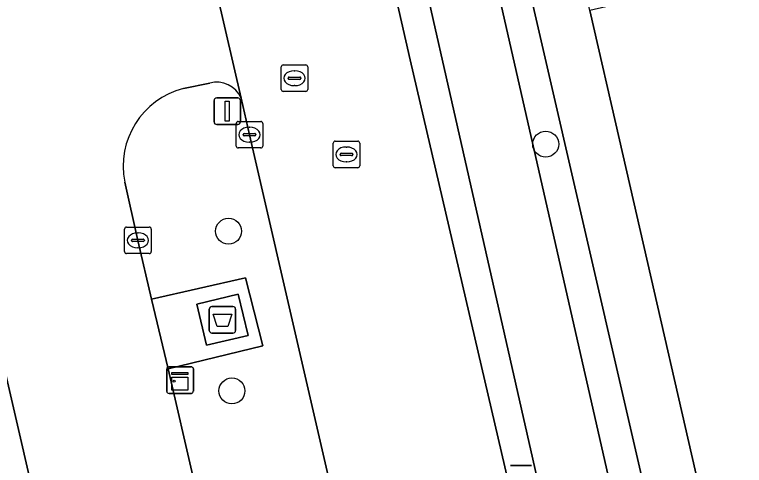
# Model space of a CAD drawing. Extents: x 156412 to 157779, y 382335 to 383768.
# Drawn here: x 156576.49 to 156603.98, y 383254.75 to 383271.73 of the extents above; entities that cross this region are included whole.
import ezdxf

# ---------------------------------------------------------------- set-up
doc = ezdxf.new("R2010")
doc.units = 0
for name, color, linetype in [('IMGEO_Afval_apart_plaats', 7, 'Continuous'), ('IMGEO_Berm_groen', 7, 'Continuous'), ('IMGEO_Boom', 7, 'Continuous'), ('IMGEO_Erf', 7, 'Continuous'), ('IMGEO_Greppel_droge_sloot', 7, 'Continuous'), ('IMGEO_Kast', 7, 'Continuous'), ('IMGEO_Kolk', 7, 'Continuous'), ('IMGEO_Lichtmast', 7, 'Continuous'), ('IMGEO_Parkeervlak_open', 7, 'Continuous'), ('IMGEO_Rijbaan_lokaal_gesloten', 7, 'Continuous'), ('IMGEO_Rijbaan_lokaal_open', 7, 'Continuous'), ('IMGEO_Rioolput', 7, 'Continuous'), ('IMGEO_Voetpad_gesloten', 7, 'Continuous'), ('IMGEO_Voetpad_open', 7, 'Continuous')]:
    doc.layers.add(name, color=color, linetype=linetype)

msp = doc.modelspace()

# ---------------------------------------------------------------- linework, layer by layer
at = {"layer": 'IMGEO_Afval_apart_plaats'}
for p, q in [((156583.827, 383259.835), (156583.827, 383260.635)), ((156583.827, 383260.635), (156583.827, 383259.835)), ((156583.927, 383260.735), (156584.717, 383260.735)), ((156584.717, 383260.735), (156583.927, 383260.735)), ((156584.817, 383260.635), (156584.817, 383259.835)), ((156584.817, 383259.835), (156584.817, 383260.635)), ((156584.717, 383259.735), (156583.927, 383259.735)), ((156583.927, 383259.735), (156584.717, 383259.735))]:
    msp.add_line(p, q, dxfattribs=at)
msp.add_lwpolyline([(156583.97, 383260.449), (156584.674, 383260.449), (156584.525, 383259.979), (156584.119, 383259.979), (156583.97, 383260.449)], dxfattribs=at)
for centre, start, end in [((156583.927, 383260.635), 90, 180), ((156583.927, 383260.635), 90, 180), ((156584.717, 383260.635), 0, 90), ((156584.717, 383260.635), 360, 90), ((156583.927, 383259.835), 180, 270), ((156583.927, 383259.835), 180, 270), ((156584.717, 383259.835), 270, 0), ((156584.717, 383259.835), 270, 0)]:
    msp.add_arc(centre, 0.1, start, end, dxfattribs=at)
at = {"layer": 'IMGEO_Berm_groen'}
for points in [[(156598.186, 383242.856), (156602.531, 383243.838), (156601.111, 383250), (156590.017, 383298.148)], [(156586.201, 383294.234), (156586.513, 383293.089), (156586.402, 383293.057), (156586.645, 383290.85), (156591.394, 383270.026), (156596.05, 383250), (156597.611, 383243.284), (156597.909, 383244.024), (156598.504, 383245.078)], [(156590.429, 383291.436), (156599.838, 383250), (156600.643, 383246.455)], [(156598.077, 383245.884), (156597.144, 383250), (156587.862, 383290.954)], [(156583.843, 383269.149), (156582.852, 383268.949)], [(156585.34, 383267.206), (156585.024, 383268.578)], [(156580.644, 383265.421), (156581.138, 383263.227), (156581.656, 383261.006), (156585.189, 383261.811), (156585.842, 383259.256), (156582.275, 383258.391), (156584.217, 383250), (156585.549, 383244.24), (156586.509, 383239.962), (156587.261, 383240.154), (156587.251, 383240.263), (156590.541, 383241.036), (156591.355, 383241.13), (156590.382, 383245.344), (156589.308, 383250), (156585.34, 383267.206)]]:
    msp.add_lwpolyline(points, dxfattribs=at)
for centre, radius, start, end in [((156584.118, 383268.21), 0.978, 22.0894, 106.3041), ((156583.607, 383266.022), 3.023, 104.4615, 191.4577)]:
    msp.add_arc(centre, radius, start, end, dxfattribs=at)
at = {"layer": 'IMGEO_Boom'}
for centre in [(156596.498, 383266.852), (156584.552, 383263.572), (156584.68, 383257.553)]:
    msp.add_circle(centre, 0.489, dxfattribs=at)
at = {"layer": 'IMGEO_Erf'}
msp.add_lwpolyline([(156624.503, 383288.765), (156621.199, 383288.001), (156616.018, 383286.802), (156607.551, 383284.84), (156604.229, 383284.07), (156603.779, 383286.014), (156598.85, 383284.873), (156601.668, 383272.703), (156598.159, 383271.89), (156599.282, 383267.009), (156603.053, 383250.509), (156603.172, 383250), (156604.575, 383243.99), (156623.906, 383248.448)], dxfattribs=at)
at = {"layer": 'IMGEO_Greppel_droge_sloot'}
for points in [[(156600.643, 383246.455), (156599.838, 383250), (156590.429, 383291.436)], [(156587.862, 383290.954), (156597.144, 383250), (156598.077, 383245.884)]]:
    msp.add_lwpolyline(points, dxfattribs=at)
at = {"layer": 'IMGEO_Kast'}
for p, q in [((156582.226, 383257.537), (156582.226, 383258.378)), ((156582.226, 383258.378), (156582.226, 383257.537)), ((156582.301, 383258.462), (156583.142, 383258.462)), ((156583.142, 383258.462), (156582.301, 383258.462)), ((156583.226, 383258.387), (156583.226, 383257.546)), ((156583.226, 383257.546), (156583.226, 383258.387)), ((156583.151, 383257.462), (156582.31, 383257.462)), ((156582.31, 383257.462), (156583.151, 383257.462))]:
    msp.add_line(p, q, dxfattribs=at)
for points in [[(156582.421, 383258.252), (156583.021, 383258.252), (156583.021, 383258.167), (156582.421, 383258.167), (156582.421, 383258.252)], [(156582.421, 383258.077), (156583.021, 383258.077), (156583.021, 383257.588), (156582.421, 383257.588), (156582.421, 383258.077)]]:
    msp.add_lwpolyline(points, dxfattribs=at)
msp.add_circle((156582.505, 383257.926), 0.0377, dxfattribs=at)
for centre, start, end in [((156582.304, 383258.384), 92.4484, 184.2845), ((156582.304, 383258.384), 92.4484, 184.2845), ((156583.148, 383258.384), 2.4484, 94.2845), ((156583.148, 383258.384), 2.4484, 94.2845), ((156583.148, 383257.54), 272.4484, 4.2845), ((156583.148, 383257.54), 272.4484, 4.2845), ((156582.304, 383257.54), 182.4484, 274.2845), ((156582.304, 383257.54), 182.4484, 274.2845)]:
    msp.add_arc(centre, 0.0779, start, end, dxfattribs=at)
at = {"layer": 'IMGEO_Kolk'}
for p, q in [((156584.839, 383266.78), (156584.839, 383267.632)), ((156584.914, 383267.706), (156585.766, 383267.706)), ((156585.327, 383267.486), (156585.352, 383267.486)), ((156585.84, 383267.632), (156585.84, 383266.78)), ((156585.098, 383267.2), (156585.098, 383267.212)), ((156585.141, 383267.249), (156585.539, 383267.249)), ((156585.582, 383267.212), (156585.582, 383267.2)), ((156585.536, 383267.163), (156585.138, 383267.163)), ((156585.35, 383266.926), (156585.325, 383266.926)), ((156585.766, 383266.706), (156584.914, 383266.706)), ((156580.638, 383262.802), (156580.638, 383263.654)), ((156580.713, 383263.728), (156581.565, 383263.728)), ((156581.639, 383263.654), (156581.639, 383262.802)), ((156581.126, 383263.508), (156581.151, 383263.508)), ((156580.897, 383263.222), (156580.897, 383263.234)), ((156581.335, 383263.185), (156580.937, 383263.185)), ((156580.94, 383263.271), (156581.338, 383263.271)), ((156581.381, 383263.234), (156581.381, 383263.222)), ((156581.149, 383262.948), (156581.124, 383262.948)), ((156581.565, 383262.728), (156580.713, 383262.728))]:
    msp.add_line(p, q, dxfattribs=at)
for points in [[(156584.839, 383266.78), (156584.839, 383267.632)], [(156584.914, 383267.706), (156585.766, 383267.706)], [(156585.84, 383267.632), (156585.84, 383266.78)], [(156585.766, 383266.706), (156584.914, 383266.706)], [(156580.638, 383262.802), (156580.638, 383263.654)], [(156580.713, 383263.728), (156581.565, 383263.728)], [(156581.639, 383263.654), (156581.639, 383262.802)], [(156581.565, 383262.728), (156580.713, 383262.728)]]:
    msp.add_lwpolyline(points, dxfattribs=at)
for centre, radius, start, end in [((156584.916, 383267.63), 0.0765, 91.552, 178.448), ((156584.916, 383267.63), 0.0765, 91.552, 178.448), ((156585.764, 383267.63), 0.0765, 1.552, 88.448), ((156585.764, 383267.63), 0.0765, 1.552, 88.448), ((156585.138, 383267.209), 0.0403, 85.8775, 175.7526), ((156585.135, 383267.199), 0.0366, 178.938, 274.7102), ((156585.539, 383267.206), 0.043, 264.8664, 352.4533), ((156585.543, 383267.211), 0.0386, 1.7309, 96.639), ((156584.916, 383266.782), 0.0765, 181.552, 268.448), ((156584.916, 383266.782), 0.0765, 181.552, 268.448), ((156585.764, 383266.782), 0.0765, 271.552, 358.448), ((156585.764, 383266.782), 0.0765, 271.552, 358.448), ((156580.715, 383263.652), 0.0765, 91.552, 178.448), ((156580.715, 383263.652), 0.0765, 91.552, 178.448), ((156581.563, 383263.652), 0.0765, 1.552, 88.448), ((156581.563, 383263.652), 0.0765, 1.552, 88.448), ((156580.937, 383263.231), 0.0403, 85.8775, 175.7526), ((156580.934, 383263.221), 0.0366, 178.938, 274.7102), ((156581.338, 383263.228), 0.043, 264.8664, 352.4533), ((156581.342, 383263.233), 0.0386, 1.7309, 96.639), ((156580.715, 383262.804), 0.0765, 181.552, 268.448), ((156580.715, 383262.804), 0.0765, 181.552, 268.448), ((156581.563, 383262.804), 0.0765, 271.552, 358.448), ((156581.563, 383262.804), 0.0765, 271.552, 358.448)]:
    msp.add_arc(centre, radius, start, end, dxfattribs=at)
for centre, major_axis, ratio, start_param, end_param in [((156585.326, 383267.206), (-0.387, 0.002), 0.722429, 4.712389, 7.853982), ((156585.351, 383267.206), (-0.39, 0.002), 0.717154, 1.570796, 4.712389), ((156581.125, 383263.228), (-0.387, 0.002), 0.722429, 4.712389, 7.853982), ((156581.15, 383263.228), (-0.39, 0.002), 0.717154, 1.570796, 4.712389)]:
    msp.add_ellipse(centre, major_axis=major_axis, ratio=ratio, start_param=start_param, end_param=end_param, dxfattribs=at)
at = {"layer": 'IMGEO_Lichtmast'}
for p, q in [((156584.108, 383268.592), (156584.898, 383268.592)), ((156584.898, 383268.592), (156584.108, 383268.592)), ((156584.008, 383267.692), (156584.008, 383268.492)), ((156584.008, 383268.492), (156584.008, 383267.692)), ((156584.998, 383268.492), (156584.998, 383267.692)), ((156584.998, 383267.692), (156584.998, 383268.492)), ((156584.898, 383267.592), (156584.108, 383267.592)), ((156584.108, 383267.592), (156584.898, 383267.592)), ((156595.174, 383254.748), (156595.964, 383254.748)), ((156595.964, 383254.748), (156595.174, 383254.748))]:
    msp.add_line(p, q, dxfattribs=at)
msp.add_lwpolyline([(156584.428, 383268.467), (156584.578, 383268.467), (156584.578, 383267.717), (156584.428, 383267.717), (156584.428, 383268.467)], dxfattribs=at)
for centre, start, end in [((156584.108, 383268.492), 90, 180), ((156584.108, 383268.492), 90, 180), ((156584.898, 383268.492), 0, 90), ((156584.898, 383268.492), 360, 90), ((156584.108, 383267.692), 180, 270), ((156584.108, 383267.692), 180, 270), ((156584.898, 383267.692), 270, 0), ((156584.898, 383267.692), 270, 0)]:
    msp.add_arc(centre, 0.1, start, end, dxfattribs=at)
at = {"layer": 'IMGEO_Parkeervlak_open'}
msp.add_lwpolyline([(156582.171, 383232.219), (156578.05, 383250), (156574.804, 383264.002), (156573.166, 383263.654), (156569.936, 383262.927), (156572.925, 383250), (156574.23, 383244.35), (156577.304, 383231.031), (156580.537, 383231.814)], close=True, dxfattribs=at)
at = {"layer": 'IMGEO_Rijbaan_lokaal_gesloten'}
for points in [[(156568.074, 383342.016), (156571.465, 383327.409), (156573.29, 383319.457), (156579.352, 383293.115), (156581.145, 383285.248), (156581.792, 383282.582), (156583.216, 383276.411), (156585.024, 383268.578), (156585.34, 383267.206), (156589.308, 383250), (156590.382, 383245.344), (156591.355, 383241.13), (156591.627, 383239.954), (156594.539, 383227.35), (156594.961, 383225.531), (156596.777, 383217.694), (156600.905, 383199.885)], [(156597.633, 383242.464), (156597.609, 383242.562), (156597.587, 383242.66), (156597.611, 383243.284), (156596.05, 383250), (156591.394, 383270.026), (156586.645, 383290.85), (156586.402, 383293.057), (156586.513, 383293.089), (156586.201, 383294.234), (156583.563, 383305.666), (156583.276, 383306.668), (156583.152, 383306.635), (156582.698, 383307.866), (156581.056, 383314.93), (156579.165, 383323.259), (156578.722, 383325.646), (156578.629, 383326.107), (156578.135, 383328.241)]]:
    msp.add_lwpolyline(points, dxfattribs=at)
at = {"layer": 'IMGEO_Rijbaan_lokaal_open'}
for points in [[(156577.927, 383277.186), (156576.965, 383281.308), (156576.393, 383283.894), (156575.336, 383283.654), (156570.564, 383282.573), (156571.009, 383280.35), (156574.804, 383264.002), (156578.05, 383250), (156582.171, 383232.219), (156586.359, 383214.105), (156591.774, 383190.97), (156596.115, 383191.994), (156597.575, 383192.339), (156594.495, 383205.643), (156593.734, 383208.841), (156593.15, 383211.382), (156592.399, 383214.673)], [(156585.024, 383268.578), (156583.216, 383276.411)], [(156582.852, 383268.949), (156583.843, 383269.149)], [(156589.591, 383226.717), (156586.8, 383238.814), (156586.509, 383239.962), (156585.549, 383244.24), (156584.217, 383250), (156582.275, 383258.391), (156581.656, 383261.006), (156581.138, 383263.227), (156580.644, 383265.421)]]:
    msp.add_lwpolyline(points, dxfattribs=at)
for centre, radius, start, end in [((156584.118, 383268.21), 0.978, 22.0894, 106.3041), ((156583.607, 383266.022), 3.023, 104.4615, 191.4577)]:
    msp.add_arc(centre, radius, start, end, dxfattribs=at)
at = {"layer": 'IMGEO_Rioolput'}
for p, q in [((156586.536, 383268.909), (156586.536, 383269.761)), ((156586.611, 383269.835), (156587.463, 383269.835)), ((156587.537, 383269.761), (156587.537, 383268.909)), ((156586.838, 383269.378), (156587.236, 383269.378)), ((156587.024, 383269.615), (156587.049, 383269.615)), ((156586.795, 383269.329), (156586.795, 383269.341)), ((156587.233, 383269.292), (156586.835, 383269.292)), ((156587.279, 383269.341), (156587.279, 383269.329)), ((156587.463, 383268.835), (156586.611, 383268.835)), ((156587.047, 383269.055), (156587.022, 383269.055)), ((156588.567, 383266.963), (156589.419, 383266.963)), ((156588.492, 383266.037), (156588.492, 383266.889)), ((156588.98, 383266.743), (156589.005, 383266.743)), ((156589.493, 383266.889), (156589.493, 383266.037)), ((156588.751, 383266.457), (156588.751, 383266.469)), ((156589.189, 383266.42), (156588.791, 383266.42)), ((156588.794, 383266.506), (156589.192, 383266.506)), ((156589.235, 383266.469), (156589.235, 383266.457)), ((156589.003, 383266.183), (156588.978, 383266.183)), ((156589.419, 383265.963), (156588.567, 383265.963))]:
    msp.add_line(p, q, dxfattribs=at)
for points in [[(156586.536, 383268.909), (156586.536, 383269.761)], [(156586.611, 383269.835), (156587.463, 383269.835)], [(156587.537, 383269.761), (156587.537, 383268.909)], [(156587.463, 383268.835), (156586.611, 383268.835)], [(156588.567, 383266.963), (156589.419, 383266.963)], [(156588.492, 383266.037), (156588.492, 383266.889)], [(156589.493, 383266.889), (156589.493, 383266.037)], [(156589.419, 383265.963), (156588.567, 383265.963)]]:
    msp.add_lwpolyline(points, dxfattribs=at)
for centre, radius, start, end in [((156586.613, 383269.759), 0.0765, 91.552, 178.448), ((156586.613, 383269.759), 0.0765, 91.552, 178.448), ((156587.461, 383269.759), 0.0765, 1.552, 88.448), ((156587.461, 383269.759), 0.0765, 1.552, 88.448), ((156586.835, 383269.338), 0.0403, 85.8775, 175.7526), ((156587.24, 383269.34), 0.0386, 1.7309, 96.639), ((156586.832, 383269.328), 0.0366, 178.938, 274.7102), ((156587.236, 383269.335), 0.043, 264.8664, 352.4533), ((156586.613, 383268.911), 0.0765, 181.552, 268.448), ((156586.613, 383268.911), 0.0765, 181.552, 268.448), ((156587.461, 383268.911), 0.0765, 271.552, 358.448), ((156587.461, 383268.911), 0.0765, 271.552, 358.448), ((156588.569, 383266.887), 0.0765, 91.552, 178.448), ((156588.569, 383266.887), 0.0765, 91.552, 178.448), ((156589.417, 383266.887), 0.0765, 1.552, 88.448), ((156589.417, 383266.887), 0.0765, 1.552, 88.448), ((156588.791, 383266.466), 0.0403, 85.8775, 175.7526), ((156588.788, 383266.456), 0.0366, 178.938, 274.7102), ((156589.192, 383266.463), 0.043, 264.8664, 352.4533), ((156589.196, 383266.468), 0.0386, 1.7309, 96.639), ((156588.569, 383266.039), 0.0765, 181.552, 268.448), ((156588.569, 383266.039), 0.0765, 181.552, 268.448), ((156589.417, 383266.039), 0.0765, 271.552, 358.448), ((156589.417, 383266.039), 0.0765, 271.552, 358.448)]:
    msp.add_arc(centre, radius, start, end, dxfattribs=at)
for centre, major_axis, ratio, start_param, end_param in [((156587.023, 383269.335), (-0.387, 0.002), 0.722429, 4.712389, 7.853982), ((156587.048, 383269.335), (-0.39, 0.002), 0.717154, 1.570796, 4.712389), ((156588.979, 383266.463), (-0.387, 0.002), 0.722429, 4.712389, 7.853982), ((156589.004, 383266.463), (-0.39, 0.002), 0.717154, 1.570796, 4.712389)]:
    msp.add_ellipse(centre, major_axis=major_axis, ratio=ratio, start_param=start_param, end_param=end_param, dxfattribs=at)
at = {"layer": 'IMGEO_Voetpad_gesloten'}
msp.add_lwpolyline([(156584.913, 383261.196), (156583.356, 383260.824), (156583.725, 383259.281), (156585.289, 383259.639)], close=True, dxfattribs=at)
at = {"layer": 'IMGEO_Voetpad_open'}
for points in [[(156599.282, 383267.009), (156598.159, 383271.89), (156593.28, 383292.961), (156591.77, 383299.634), (156590.865, 383303.521), (156590.718, 383304.088), (156590.408, 383305.486), (156585.518, 383326.572), (156583.967, 383333.256), (156583.446, 383335.24)], [(156580.901, 383328.856), (156578.135, 383328.241), (156578.629, 383326.107), (156583.239, 383327.243), (156588.646, 383304.055), (156590.017, 383298.148), (156601.111, 383250), (156602.531, 383243.838), (156603.309, 383240.38), (156603.81, 383238.151), (156605.803, 383238.582), (156604.91, 383242.554), (156604.575, 383243.99), (156603.172, 383250), (156603.053, 383250.509), (156599.282, 383267.009)]]:
    msp.add_lwpolyline(points, dxfattribs=at)
for points in [[(156585.842, 383259.256), (156585.189, 383261.811), (156581.656, 383261.006), (156582.275, 383258.391)], [(156583.725, 383259.281), (156583.356, 383260.824), (156584.913, 383261.196), (156585.289, 383259.639)]]:
    msp.add_lwpolyline(points, close=True, dxfattribs=at)

doc.saveas('drawing.dxf')
